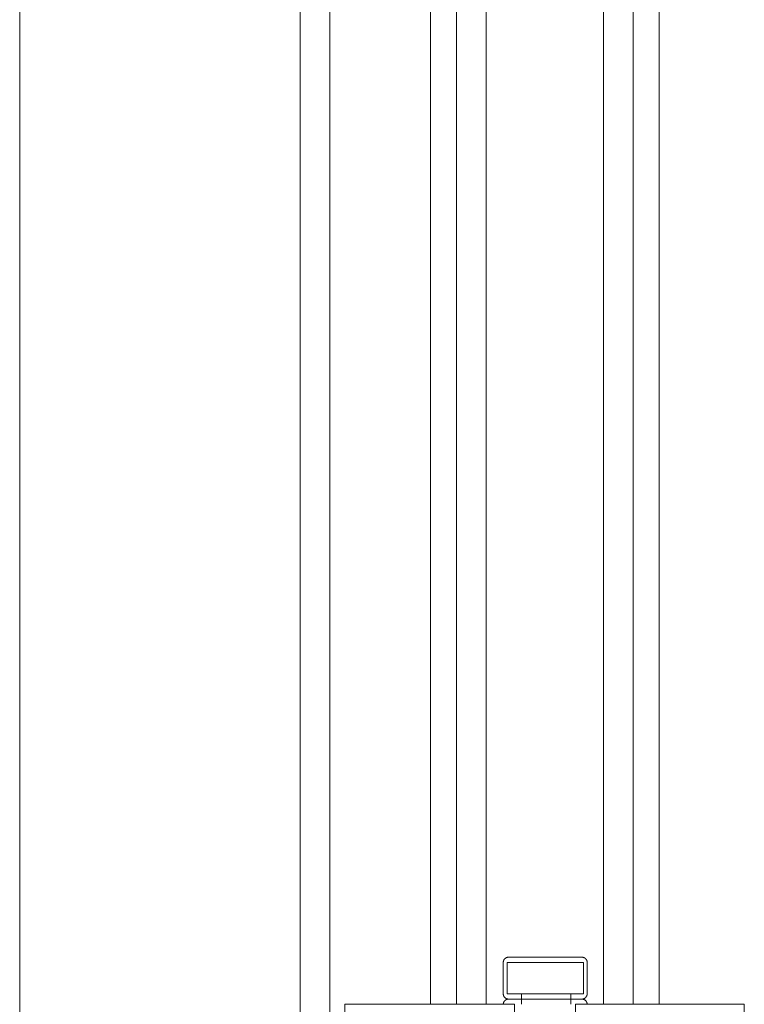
# Model space of a CAD drawing. Header units: inches. Extents: x 424 to 2043, y -237 to 445.
# Tile 729 of 965: x 860.863 to 861.001, y 213.409 to 213.597. Entities that reach past the tile are written whole.
import ezdxf

# ---------------------------------------------------------------- set-up
doc = ezdxf.new("R2010")
doc.units = ezdxf.units.IN
doc.header["$MEASUREMENT"] = 0
doc.layers.add('A-DOOR', color=31, linetype='Continuous', lineweight=9)

# ---------------------------------------------------------------- blocks, each defined once
blk = doc.blocks.new('5-panel_Bi-fold_external_door_10806 - Type 1-239811-Section 1')
at = {"layer": 'A-DOOR'}
for p, q in [((-116.02398, -0.189), (-116.02398, -2.95)), ((-115.97048, -0.189), (-115.97048, -2.95)), ((-115.9648, -0.189), (-115.9648, -2.95)), ((-115.94558, -0.36346), (-115.94558, -1.688)), ((-115.94066, -1.688), (-115.94066, -0.36346)), ((-115.93497, -0.36346), (-115.93497, -1.688)), ((-115.91258, -1.688), (-115.91258, -0.36346)), ((-115.90694, -0.36346), (-115.90694, -1.688)), ((-115.90197, -1.688), (-115.90197, -0.36346)), ((-115.93173, -1.68), (-115.93173, -1.686)), ((-115.931, -1.68), (-115.91641, -1.68)), ((-115.931, -1.68), (-115.931, -1.686)), ((-115.93063, -1.68), (-115.93067, -1.68)), ((-115.91681, -1.68), (-115.91678, -1.68)), ((-115.91641, -1.686), (-115.91641, -1.68)), ((-115.91572, -1.686), (-115.91572, -1.68)), ((-115.91641, -1.686), (-115.931, -1.686)), ((-115.93063, -1.686), (-115.93067, -1.686)), ((-115.92824, -1.688), (-115.92824, -1.686)), ((-115.91885, -1.686), (-115.91885, -1.688)), ((-115.91681, -1.686), (-115.91678, -1.686)), ((-115.96195, -1.688), (-115.96019, -1.688)), ((-115.96195, -1.786), (-115.96195, -1.688)), ((-115.96019, -1.688), (-115.95807, -1.688)), ((-115.95807, -1.688), (-115.94691, -1.688)), ((-115.94691, -1.688), (-115.94459, -1.688)), ((-115.94459, -1.688), (-115.94227, -1.688)), ((-115.94227, -1.688), (-115.94066, -1.688)), ((-115.94066, -1.688), (-115.93497, -1.688)), ((-115.93497, -1.688), (-115.92957, -1.688)), ((-115.92957, -1.688), (-115.92957, -1.786)), ((-115.92375, -1.687), (-115.92369, -1.687)), ((-115.92369, -1.687), (-115.92375, -1.687)), ((-115.91792, -1.688), (-115.91258, -1.688)), ((-115.91792, -1.786), (-115.91792, -1.688)), ((-115.91258, -1.688), (-115.90694, -1.688)), ((-115.90694, -1.688), (-115.90533, -1.688)), ((-115.90533, -1.688), (-115.90302, -1.688)), ((-115.90302, -1.688), (-115.9007, -1.688)), ((-115.9007, -1.688), (-115.88965, -1.688)), ((-115.88965, -1.688), (-115.88752, -1.688)), ((-115.88752, -1.688), (-115.88575, -1.688)), ((-115.88575, -1.688), (-115.88575, -1.786))]:
    blk.add_line(p, q, dxfattribs=at)
at = {"layer": 'A-DOOR', "flags": 128}
for points in [[(-115.93172, -1.68), (-115.93172, -1.67996), (-115.93172, -1.67992), (-115.93172, -1.67988), (-115.93171, -1.67984), (-115.9317, -1.6798), (-115.93169, -1.67976), (-115.93168, -1.67972), (-115.93167, -1.67969), (-115.93166, -1.67965), (-115.93164, -1.67961), (-115.93163, -1.67957), (-115.93161, -1.67954), (-115.93159, -1.6795), (-115.93157, -1.67947), (-115.93155, -1.67944), (-115.93153, -1.6794), (-115.9315, -1.67937), (-115.93148, -1.67934), (-115.93145, -1.67931), (-115.93142, -1.67928), (-115.93139, -1.67926), (-115.93136, -1.67923), (-115.93133, -1.6792), (-115.9313, -1.67918), (-115.93126, -1.67916), (-115.93123, -1.67914), (-115.93119, -1.67912), (-115.93116, -1.6791), (-115.93112, -1.67908), (-115.93109, -1.67907), (-115.93105, -1.67905), (-115.93101, -1.67904), (-115.93097, -1.67903), (-115.93093, -1.67902), (-115.93089, -1.67901), (-115.93085, -1.67901), (-115.93081, -1.679), (-115.93077, -1.679), (-115.93073, -1.679), (-115.93072, -1.679)], [(-115.92375, -1.679), (-115.92403, -1.679), (-115.92431, -1.679), (-115.92459, -1.679), (-115.92487, -1.679), (-115.92514, -1.679), (-115.92542, -1.679), (-115.92569, -1.679), (-115.92596, -1.679), (-115.92622, -1.679), (-115.92648, -1.679), (-115.92673, -1.679), (-115.92698, -1.679), (-115.92723, -1.679), (-115.92747, -1.679), (-115.9277, -1.679), (-115.92793, -1.679), (-115.92815, -1.679), (-115.92836, -1.679), (-115.92857, -1.679), (-115.92877, -1.679), (-115.92896, -1.679), (-115.92914, -1.679), (-115.92931, -1.679), (-115.92948, -1.679), (-115.92963, -1.679), (-115.92978, -1.679), (-115.92991, -1.679), (-115.93004, -1.679), (-115.93015, -1.679), (-115.93026, -1.679), (-115.93035, -1.679), (-115.93044, -1.679), (-115.93051, -1.679), (-115.93058, -1.679), (-115.93063, -1.679), (-115.93067, -1.679), (-115.9307, -1.679), (-115.93072, -1.679), (-115.93072, -1.679)], [(-115.93072, -1.679), (-115.93072, -1.679), (-115.9307, -1.679), (-115.93067, -1.679), (-115.93063, -1.679), (-115.93058, -1.679), (-115.93052, -1.679), (-115.93045, -1.679), (-115.93037, -1.679), (-115.93027, -1.679), (-115.93017, -1.679), (-115.93006, -1.679), (-115.92993, -1.679), (-115.9298, -1.679), (-115.92965, -1.679), (-115.9295, -1.679), (-115.92934, -1.679), (-115.92917, -1.679), (-115.92899, -1.679), (-115.9288, -1.679), (-115.9286, -1.679), (-115.9284, -1.679), (-115.92818, -1.679), (-115.92796, -1.679), (-115.92774, -1.679), (-115.92751, -1.679), (-115.92727, -1.679), (-115.92702, -1.679), (-115.92677, -1.679), (-115.92652, -1.679), (-115.92626, -1.679), (-115.926, -1.679), (-115.92573, -1.679), (-115.92546, -1.679), (-115.92519, -1.679), (-115.92491, -1.679), (-115.92464, -1.679), (-115.92436, -1.679), (-115.92408, -1.679), (-115.9238, -1.679), (-115.92369, -1.679)], [(-115.91672, -1.679), (-115.91673, -1.679), (-115.91675, -1.679), (-115.91677, -1.679), (-115.91681, -1.679), (-115.91686, -1.679), (-115.91692, -1.679), (-115.917, -1.679), (-115.91708, -1.679), (-115.91717, -1.679), (-115.91728, -1.679), (-115.91739, -1.679), (-115.91751, -1.679), (-115.91765, -1.679), (-115.91779, -1.679), (-115.91795, -1.679), (-115.91811, -1.679), (-115.91828, -1.679), (-115.91846, -1.679), (-115.91865, -1.679), (-115.91885, -1.679), (-115.91905, -1.679), (-115.91926, -1.679), (-115.91948, -1.679), (-115.91971, -1.679), (-115.91994, -1.679), (-115.92018, -1.679), (-115.92042, -1.679), (-115.92067, -1.679), (-115.92093, -1.679), (-115.92119, -1.679), (-115.92145, -1.679), (-115.92172, -1.679), (-115.92199, -1.679), (-115.92226, -1.679), (-115.92253, -1.679), (-115.92281, -1.679), (-115.92309, -1.679), (-115.92337, -1.679), (-115.92365, -1.679), (-115.92375, -1.679)], [(-115.92369, -1.679), (-115.92341, -1.679), (-115.92313, -1.679), (-115.92285, -1.679), (-115.92258, -1.679), (-115.9223, -1.679), (-115.92203, -1.679), (-115.92176, -1.679), (-115.92149, -1.679), (-115.92123, -1.679), (-115.92097, -1.679), (-115.92071, -1.679), (-115.92046, -1.679), (-115.92022, -1.679), (-115.91998, -1.679), (-115.91975, -1.679), (-115.91952, -1.679), (-115.9193, -1.679), (-115.91908, -1.679), (-115.91888, -1.679), (-115.91868, -1.679), (-115.91849, -1.679), (-115.91831, -1.679), (-115.91814, -1.679), (-115.91797, -1.679), (-115.91782, -1.679), (-115.91767, -1.679), (-115.91754, -1.679), (-115.91741, -1.679), (-115.91729, -1.679), (-115.91719, -1.679), (-115.91709, -1.679), (-115.91701, -1.679), (-115.91693, -1.679), (-115.91687, -1.679), (-115.91682, -1.679), (-115.91678, -1.679), (-115.91675, -1.679), (-115.91673, -1.679), (-115.91672, -1.679)], [(-115.91672, -1.679), (-115.91668, -1.679), (-115.91664, -1.679), (-115.9166, -1.67901), (-115.91656, -1.67901), (-115.91652, -1.67902), (-115.91649, -1.67903), (-115.91645, -1.67904), (-115.91641, -1.67905), (-115.91637, -1.67906), (-115.91633, -1.67908), (-115.9163, -1.6791), (-115.91626, -1.67911), (-115.91623, -1.67913), (-115.91619, -1.67915), (-115.91616, -1.67917), (-115.91613, -1.6792), (-115.91609, -1.67922), (-115.91606, -1.67925), (-115.91603, -1.67928), (-115.91601, -1.6793), (-115.91598, -1.67933), (-115.91595, -1.67936), (-115.91593, -1.67939), (-115.9159, -1.67943), (-115.91588, -1.67946), (-115.91586, -1.67949), (-115.91584, -1.67953), (-115.91582, -1.67956), (-115.91581, -1.6796), (-115.91579, -1.67964), (-115.91578, -1.67968), (-115.91577, -1.67971), (-115.91575, -1.67975), (-115.91575, -1.67979), (-115.91574, -1.67983), (-115.91573, -1.67987), (-115.91573, -1.67991), (-115.91572, -1.67995), (-115.91572, -1.67999), (-115.91572, -1.68)], [(-115.93072, -1.687), (-115.93076, -1.687), (-115.9308, -1.687), (-115.93084, -1.68699), (-115.93088, -1.68699), (-115.93092, -1.68698), (-115.93096, -1.68697), (-115.931, -1.68696), (-115.93104, -1.68695), (-115.93108, -1.68694), (-115.93111, -1.68692), (-115.93115, -1.6869), (-115.93119, -1.68689), (-115.93122, -1.68687), (-115.93125, -1.68685), (-115.93129, -1.68683), (-115.93132, -1.6868), (-115.93135, -1.68678), (-115.93138, -1.68675), (-115.93141, -1.68672), (-115.93144, -1.6867), (-115.93147, -1.68667), (-115.93149, -1.68664), (-115.93152, -1.68661), (-115.93154, -1.68657), (-115.93157, -1.68654), (-115.93159, -1.68651), (-115.93161, -1.68647), (-115.93162, -1.68644), (-115.93164, -1.6864), (-115.93166, -1.68636), (-115.93167, -1.68632), (-115.93168, -1.68629), (-115.93169, -1.68625), (-115.9317, -1.68621), (-115.93171, -1.68617), (-115.93172, -1.68613), (-115.93172, -1.68609), (-115.93172, -1.68605), (-115.93172, -1.68601), (-115.93172, -1.686)], [(-115.91572, -1.686), (-115.91572, -1.68604), (-115.91573, -1.68608), (-115.91573, -1.68612), (-115.91574, -1.68616), (-115.91574, -1.6862), (-115.91575, -1.68624), (-115.91576, -1.68628), (-115.91577, -1.68631), (-115.91579, -1.68635), (-115.9158, -1.68639), (-115.91582, -1.68643), (-115.91584, -1.68646), (-115.91586, -1.6865), (-115.91588, -1.68653), (-115.9159, -1.68656), (-115.91592, -1.6866), (-115.91595, -1.68663), (-115.91597, -1.68666), (-115.916, -1.68669), (-115.91603, -1.68672), (-115.91606, -1.68674), (-115.91609, -1.68677), (-115.91612, -1.6868), (-115.91615, -1.68682), (-115.91618, -1.68684), (-115.91622, -1.68686), (-115.91625, -1.68688), (-115.91629, -1.6869), (-115.91632, -1.68692), (-115.91636, -1.68693), (-115.9164, -1.68695), (-115.91644, -1.68696), (-115.91648, -1.68697), (-115.91651, -1.68698), (-115.91655, -1.68699), (-115.91659, -1.68699), (-115.91663, -1.687), (-115.91667, -1.687), (-115.91671, -1.687), (-115.91672, -1.687)], [(-115.93172, -1.688), (-115.93172, -1.68796), (-115.93172, -1.68792), (-115.93172, -1.68788), (-115.93171, -1.68784), (-115.9317, -1.6878), (-115.93169, -1.68776), (-115.93168, -1.68772), (-115.93167, -1.68769), (-115.93166, -1.68765), (-115.93164, -1.68761), (-115.93163, -1.68757), (-115.93161, -1.68754), (-115.93159, -1.6875), (-115.93157, -1.68747), (-115.93155, -1.68744), (-115.93153, -1.6874), (-115.9315, -1.68737), (-115.93148, -1.68734), (-115.93145, -1.68731), (-115.93142, -1.68728), (-115.93139, -1.68726), (-115.93136, -1.68723), (-115.93133, -1.6872), (-115.9313, -1.68718), (-115.93126, -1.68716), (-115.93123, -1.68714), (-115.93119, -1.68712), (-115.93116, -1.6871), (-115.93112, -1.68708), (-115.93109, -1.68707), (-115.93105, -1.68705), (-115.93101, -1.68704), (-115.93097, -1.68703), (-115.93093, -1.68702), (-115.93089, -1.68701), (-115.93085, -1.68701), (-115.93081, -1.687), (-115.93077, -1.687), (-115.93073, -1.687), (-115.93072, -1.687)], [(-115.92369, -1.687), (-115.92397, -1.687), (-115.92425, -1.687), (-115.92453, -1.687), (-115.92481, -1.687), (-115.92508, -1.687), (-115.92536, -1.687), (-115.92563, -1.687), (-115.9259, -1.687), (-115.92616, -1.687), (-115.92642, -1.687), (-115.92668, -1.687), (-115.92693, -1.687), (-115.92717, -1.687), (-115.92742, -1.687), (-115.92765, -1.687), (-115.92788, -1.687), (-115.9281, -1.687), (-115.92832, -1.687), (-115.92852, -1.687), (-115.92872, -1.687), (-115.92892, -1.687), (-115.9291, -1.687), (-115.92927, -1.687), (-115.92944, -1.687), (-115.9296, -1.687), (-115.92974, -1.687), (-115.92988, -1.687), (-115.93001, -1.687), (-115.93013, -1.687), (-115.93024, -1.687), (-115.93033, -1.687), (-115.93042, -1.687), (-115.9305, -1.687), (-115.93056, -1.687), (-115.93062, -1.687), (-115.93066, -1.687), (-115.93069, -1.687), (-115.93071, -1.687), (-115.93072, -1.687)], [(-115.93072, -1.687), (-115.93072, -1.687), (-115.9307, -1.687), (-115.93067, -1.687), (-115.93063, -1.687), (-115.93058, -1.687), (-115.93052, -1.687), (-115.93045, -1.687), (-115.93037, -1.687), (-115.93027, -1.687), (-115.93017, -1.687), (-115.93006, -1.687), (-115.92993, -1.687), (-115.9298, -1.687), (-115.92965, -1.687), (-115.9295, -1.687), (-115.92934, -1.687), (-115.92917, -1.687), (-115.92899, -1.687), (-115.9288, -1.687), (-115.9286, -1.687), (-115.9284, -1.687), (-115.92818, -1.687), (-115.92796, -1.687), (-115.92774, -1.687), (-115.92751, -1.687), (-115.92727, -1.687), (-115.92702, -1.687), (-115.92677, -1.687), (-115.92652, -1.687), (-115.92626, -1.687), (-115.926, -1.687), (-115.92573, -1.687), (-115.92546, -1.687), (-115.92519, -1.687), (-115.92491, -1.687), (-115.92464, -1.687), (-115.92436, -1.687), (-115.92408, -1.687), (-115.9238, -1.687), (-115.92375, -1.687)], [(-115.92375, -1.687), (-115.92403, -1.687), (-115.92431, -1.687), (-115.92459, -1.687), (-115.92487, -1.687), (-115.92514, -1.687), (-115.92542, -1.687), (-115.92569, -1.687), (-115.92596, -1.687), (-115.92622, -1.687), (-115.92648, -1.687), (-115.92673, -1.687), (-115.92698, -1.687), (-115.92723, -1.687), (-115.92747, -1.687), (-115.9277, -1.687), (-115.92793, -1.687), (-115.92815, -1.687), (-115.92836, -1.687), (-115.92857, -1.687), (-115.92877, -1.687), (-115.92896, -1.687), (-115.92914, -1.687), (-115.92931, -1.687), (-115.92948, -1.687), (-115.92963, -1.687), (-115.92978, -1.687), (-115.92991, -1.687), (-115.93004, -1.687), (-115.93015, -1.687), (-115.93026, -1.687), (-115.93035, -1.687), (-115.93044, -1.687), (-115.93051, -1.687), (-115.93058, -1.687), (-115.93063, -1.687), (-115.93067, -1.687), (-115.9307, -1.687), (-115.93072, -1.687), (-115.93072, -1.687)], [(-115.93072, -1.687), (-115.93072, -1.687), (-115.9307, -1.687), (-115.93067, -1.687), (-115.93063, -1.687), (-115.93058, -1.687), (-115.93052, -1.687), (-115.93045, -1.687), (-115.93037, -1.687), (-115.93027, -1.687), (-115.93017, -1.687), (-115.93006, -1.687), (-115.92993, -1.687), (-115.9298, -1.687), (-115.92965, -1.687), (-115.9295, -1.687), (-115.92934, -1.687), (-115.92917, -1.687), (-115.92899, -1.687), (-115.9288, -1.687), (-115.9286, -1.687), (-115.9284, -1.687), (-115.92818, -1.687), (-115.92796, -1.687), (-115.92774, -1.687), (-115.92751, -1.687), (-115.92727, -1.687), (-115.92702, -1.687), (-115.92677, -1.687), (-115.92652, -1.687), (-115.92626, -1.687), (-115.926, -1.687), (-115.92573, -1.687), (-115.92546, -1.687), (-115.92519, -1.687), (-115.92491, -1.687), (-115.92464, -1.687), (-115.92436, -1.687), (-115.92408, -1.687), (-115.9238, -1.687), (-115.92369, -1.687)], [(-115.92375, -1.687), (-115.92347, -1.687), (-115.9232, -1.687), (-115.92292, -1.687), (-115.92264, -1.687), (-115.92236, -1.687), (-115.92209, -1.687), (-115.92182, -1.687), (-115.92155, -1.687), (-115.92129, -1.687), (-115.92103, -1.687), (-115.92077, -1.687), (-115.92052, -1.687), (-115.92027, -1.687), (-115.92003, -1.687), (-115.9198, -1.687), (-115.91957, -1.687), (-115.91935, -1.687), (-115.91913, -1.687), (-115.91892, -1.687), (-115.91872, -1.687), (-115.91853, -1.687), (-115.91835, -1.687), (-115.91817, -1.687), (-115.91801, -1.687), (-115.91785, -1.687), (-115.9177, -1.687), (-115.91756, -1.687), (-115.91744, -1.687), (-115.91732, -1.687), (-115.91721, -1.687), (-115.91711, -1.687), (-115.91703, -1.687), (-115.91695, -1.687), (-115.91689, -1.687), (-115.91683, -1.687), (-115.91679, -1.687), (-115.91676, -1.687), (-115.91673, -1.687), (-115.91672, -1.687)], [(-115.91672, -1.687), (-115.91673, -1.687), (-115.91675, -1.687), (-115.91677, -1.687), (-115.91681, -1.687), (-115.91686, -1.687), (-115.91692, -1.687), (-115.917, -1.687), (-115.91708, -1.687), (-115.91717, -1.687), (-115.91728, -1.687), (-115.91739, -1.687), (-115.91751, -1.687), (-115.91765, -1.687), (-115.91779, -1.687), (-115.91795, -1.687), (-115.91811, -1.687), (-115.91828, -1.687), (-115.91846, -1.687), (-115.91865, -1.687), (-115.91885, -1.687), (-115.91905, -1.687), (-115.91926, -1.687), (-115.91948, -1.687), (-115.91971, -1.687), (-115.91994, -1.687), (-115.92018, -1.687), (-115.92042, -1.687), (-115.92067, -1.687), (-115.92093, -1.687), (-115.92119, -1.687), (-115.92145, -1.687), (-115.92172, -1.687), (-115.92199, -1.687), (-115.92226, -1.687), (-115.92253, -1.687), (-115.92281, -1.687), (-115.92309, -1.687), (-115.92337, -1.687), (-115.92365, -1.687), (-115.92375, -1.687)], [(-115.91672, -1.687), (-115.91673, -1.687), (-115.91675, -1.687), (-115.91677, -1.687), (-115.91681, -1.687), (-115.91686, -1.687), (-115.91692, -1.687), (-115.917, -1.687), (-115.91708, -1.687), (-115.91717, -1.687), (-115.91728, -1.687), (-115.91739, -1.687), (-115.91751, -1.687), (-115.91765, -1.687), (-115.91779, -1.687), (-115.91795, -1.687), (-115.91811, -1.687), (-115.91828, -1.687), (-115.91846, -1.687), (-115.91865, -1.687), (-115.91885, -1.687), (-115.91905, -1.687), (-115.91926, -1.687), (-115.91948, -1.687), (-115.91971, -1.687), (-115.91994, -1.687), (-115.92018, -1.687), (-115.92042, -1.687), (-115.92067, -1.687), (-115.92093, -1.687), (-115.92119, -1.687), (-115.92145, -1.687), (-115.92172, -1.687), (-115.92199, -1.687), (-115.92226, -1.687), (-115.92253, -1.687), (-115.92281, -1.687), (-115.92309, -1.687), (-115.92337, -1.687), (-115.92365, -1.687), (-115.92369, -1.687)], [(-115.92369, -1.687), (-115.92341, -1.687), (-115.92313, -1.687), (-115.92285, -1.687), (-115.92258, -1.687), (-115.9223, -1.687), (-115.92203, -1.687), (-115.92176, -1.687), (-115.92149, -1.687), (-115.92123, -1.687), (-115.92097, -1.687), (-115.92071, -1.687), (-115.92046, -1.687), (-115.92022, -1.687), (-115.91998, -1.687), (-115.91975, -1.687), (-115.91952, -1.687), (-115.9193, -1.687), (-115.91908, -1.687), (-115.91888, -1.687), (-115.91868, -1.687), (-115.91849, -1.687), (-115.91831, -1.687), (-115.91814, -1.687), (-115.91797, -1.687), (-115.91782, -1.687), (-115.91767, -1.687), (-115.91754, -1.687), (-115.91741, -1.687), (-115.91729, -1.687), (-115.91719, -1.687), (-115.91709, -1.687), (-115.91701, -1.687), (-115.91693, -1.687), (-115.91687, -1.687), (-115.91682, -1.687), (-115.91678, -1.687), (-115.91675, -1.687), (-115.91673, -1.687), (-115.91672, -1.687)], [(-115.91672, -1.687), (-115.91668, -1.687), (-115.91664, -1.687), (-115.9166, -1.68701), (-115.91656, -1.68701), (-115.91652, -1.68702), (-115.91649, -1.68703), (-115.91645, -1.68704), (-115.91641, -1.68705), (-115.91637, -1.68706), (-115.91633, -1.68708), (-115.9163, -1.6871), (-115.91626, -1.68711), (-115.91623, -1.68713), (-115.91619, -1.68715), (-115.91616, -1.68717), (-115.91613, -1.6872), (-115.91609, -1.68722), (-115.91606, -1.68725), (-115.91603, -1.68728), (-115.91601, -1.6873), (-115.91598, -1.68733), (-115.91595, -1.68736), (-115.91593, -1.68739), (-115.9159, -1.68743), (-115.91588, -1.68746), (-115.91586, -1.68749), (-115.91584, -1.68753), (-115.91582, -1.68756), (-115.91581, -1.6876), (-115.91579, -1.68764), (-115.91578, -1.68768), (-115.91577, -1.68771), (-115.91575, -1.68775), (-115.91575, -1.68779), (-115.91574, -1.68783), (-115.91573, -1.68787), (-115.91573, -1.68791), (-115.91572, -1.68795), (-115.91572, -1.68799), (-115.91572, -1.688)]]:
    blk.add_lwpolyline(points, dxfattribs=at)

msp = doc.modelspace()

# ---------------------------------------------------------------- block references
at = {"layer": 'A-DOOR'}
msp.add_blockref('5-panel_Bi-fold_external_door_10806 - Type 1-239811-Section 1', (976.88654, 215.09721), dxfattribs=at)

doc.saveas('drawing.dxf')
